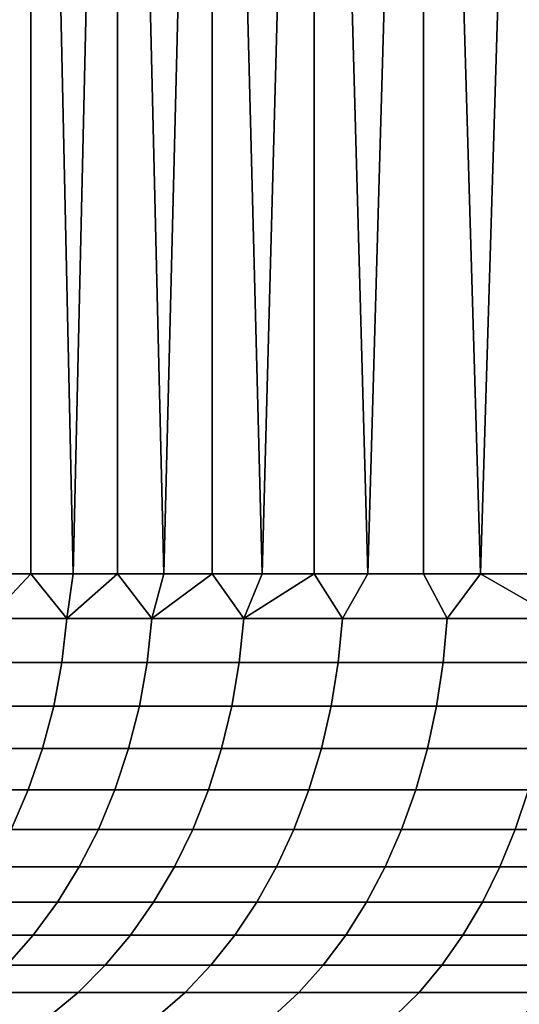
# Model space of a CAD drawing. Header units: metres. Extents: x -109 to 109, y -100 to 58.
# Tile 430 of 642: x 67.97 to 69.93, y 1.71 to 5.57. Entities that reach past the tile are written whole.
import ezdxf

# ---------------------------------------------------------------- set-up
doc = ezdxf.new("R2010")
doc.units = ezdxf.units.M
doc.layers.add('solid_21_062_100_XXX', color=7, linetype='CONTINUOUS')

msp = doc.modelspace()

# ---------------------------------------------------------------- linework, layer by layer
at = {"layer": 'solid_21_062_100_XXX'}
for points in [[(67.85923, 3.400415, 4.98875), (68.01696, 3.400415, 5.252477), (68.016968, 11, 5.252485), (67.709694, 11, 4.720281)], [(67.85923, 3.400415, -4.98875), (67.709702, 3.400415, -4.720291), (67.709694, 11, -4.720281), (68.016968, 11, -5.252485)], [(68.01696, 3.400415, -5.252477), (67.85923, 3.400415, -4.98875), (68.016968, 11, -5.252485)], [(68.01696, 3.400415, 5.252477), (68.182732, 3.400415, 5.511221), (68.016968, 11, 5.252485)], [(68.182732, 3.400415, -5.511221), (68.01696, 3.400415, -5.252477), (68.016968, 11, -5.252485), (68.356407, 11, -5.764756)], [(68.182732, 3.400415, 5.511221), (68.356392, 3.400415, 5.764739), (68.356407, 11, 5.764756), (68.016968, 11, 5.252485)], [(68.356392, 3.400415, -5.764739), (68.182732, 3.400415, -5.511221), (68.356407, 11, -5.764756)], [(68.356392, 3.400415, 5.764739), (68.537781, 3.400415, 6.012787), (68.356407, 11, 5.764756)], [(68.537781, 3.400415, -6.012787), (68.356392, 3.400415, -5.764739), (68.356407, 11, -5.764756), (68.72673, 11, -6.255141)], [(68.537781, 3.400415, 6.012787), (68.726723, 3.400415, 6.255132), (68.72673, 11, 6.255141), (68.356407, 11, 5.764756)], [(68.726723, 3.400415, -6.255132), (68.537781, 3.400415, -6.012787), (68.72673, 11, -6.255141)], [(68.726723, 3.400415, 6.255132), (68.923035, 3.400415, 6.491544), (68.72673, 11, 6.255141)], [(68.923035, 3.400415, -6.491544), (68.726723, 3.400415, -6.255132), (68.72673, 11, -6.255141), (69.126526, 11, -6.721784)], [(68.923035, 3.400415, 6.491544), (69.126541, 3.400415, 6.721798), (69.126526, 11, 6.721784), (68.72673, 11, 6.255141)], [(69.126541, 3.400415, -6.721798), (68.923035, 3.400415, -6.491544), (69.126526, 11, -6.721784)], [(69.337036, 3.400415, 6.945676), (69.554321, 3.400415, 7.162966), (69.554306, 11, 7.162951), (69.126526, 11, 6.721784)], [(69.126541, 3.400415, 6.721798), (69.337036, 3.400415, 6.945676), (69.126526, 11, 6.721784)], [(69.337036, 3.400415, -6.945676), (69.126541, 3.400415, -6.721798), (69.126526, 11, -6.721784), (69.554306, 11, -7.162951)], [(69.554321, 3.400415, -7.162966), (69.337036, 3.400415, -6.945676), (69.554306, 11, -7.162951)], [(69.778198, 3.400415, 7.373461), (70.008453, 3.400415, 7.576962), (70.008453, 11, 7.576959), (69.554306, 11, 7.162951)], [(69.554321, 3.400415, 7.162966), (69.778198, 3.400415, 7.373461), (69.554306, 11, 7.162951)], [(69.778198, 3.400415, -7.373461), (69.554321, 3.400415, -7.162966), (69.554306, 11, -7.162951), (70.008453, 11, -7.576959)], [(70.008453, 3.400415, -7.576962), (69.778198, 3.400415, -7.373461), (70.008453, 11, -7.576959)], [(67.852638, 3.226104, 4.992555), (68.157562, 3.226104, 5.486908), (68.01696, 3.400415, 5.252477), (67.85923, 3.400415, 4.98875)], [(67.852638, 3.226104, -4.992555), (67.85923, 3.400415, -4.98875), (68.01696, 3.400415, -5.252477)], [(67.852638, 3.226104, -4.992555), (68.01696, 3.400415, -5.252477), (68.157562, 3.226104, -5.486908)], [(68.157562, 3.226104, 5.486908), (68.182732, 3.400415, 5.511221), (68.01696, 3.400415, 5.252477)], [(68.157562, 3.226104, -5.486908), (68.01696, 3.400415, -5.252477), (68.182732, 3.400415, -5.511221)], [(68.157562, 3.226104, 5.486908), (68.490707, 3.226104, 5.962695), (68.356392, 3.400415, 5.764739), (68.182732, 3.400415, 5.511221)], [(68.157562, 3.226104, -5.486908), (68.182732, 3.400415, -5.511221), (68.356392, 3.400415, -5.764739)], [(68.157562, 3.226104, -5.486908), (68.356392, 3.400415, -5.764739), (68.490707, 3.226104, -5.962695)], [(68.490707, 3.226104, 5.962695), (68.537781, 3.400415, 6.012787), (68.356392, 3.400415, 5.764739)], [(68.490707, 3.226104, -5.962695), (68.356392, 3.400415, -5.764739), (68.537781, 3.400415, -6.012787)], [(68.490707, 3.226104, 5.962695), (68.85096, 3.226104, 6.418305), (68.726723, 3.400415, 6.255132), (68.537781, 3.400415, 6.012787)], [(68.490707, 3.226104, -5.962695), (68.537781, 3.400415, -6.012787), (68.726723, 3.400415, -6.255132)], [(68.490707, 3.226104, -5.962695), (68.726723, 3.400415, -6.255132), (68.85096, 3.226104, -6.418305)], [(68.85096, 3.226104, 6.418305), (68.923035, 3.400415, 6.491544), (68.726723, 3.400415, 6.255132)], [(68.85096, 3.226104, -6.418305), (68.726723, 3.400415, -6.255132), (68.923035, 3.400415, -6.491544)], [(68.85096, 3.226104, 6.418305), (69.237091, 3.226104, 6.852199), (69.126541, 3.400415, 6.721798), (68.923035, 3.400415, 6.491544)], [(68.85096, 3.226104, -6.418305), (68.923035, 3.400415, -6.491544), (69.126541, 3.400415, -6.721798)], [(68.85096, 3.226104, -6.418305), (69.126541, 3.400415, -6.721798), (69.237091, 3.226104, -6.852199)], [(69.237091, 3.226104, 6.852199), (69.337036, 3.400415, 6.945676), (69.126541, 3.400415, 6.721798)], [(69.237091, 3.226104, -6.852199), (69.126541, 3.400415, -6.721798), (69.337036, 3.400415, -6.945676)], [(69.237091, 3.226104, 6.852199), (69.647804, 3.226104, 7.262906), (69.554321, 3.400415, 7.162966), (69.337036, 3.400415, 6.945676)], [(69.647804, 3.226104, -7.262906), (69.237091, 3.226104, -6.852199), (69.337036, 3.400415, -6.945676), (69.554321, 3.400415, -7.162966)], [(69.647804, 3.226104, 7.262906), (69.778198, 3.400415, 7.373461), (69.554321, 3.400415, 7.162966)], [(69.647804, 3.226104, -7.262906), (69.554321, 3.400415, -7.162966), (69.778198, 3.400415, -7.373461)], [(70.081696, 3.226104, 7.649038), (69.778198, 3.400415, 7.373461), (69.647804, 3.226104, 7.262906)], [(70.081696, 3.226104, -7.649038), (69.647804, 3.226104, -7.262906), (69.778198, 3.400415, -7.373461), (70.008453, 3.400415, -7.576962)], [(70.081696, 3.226104, 7.649038), (70.008453, 3.400415, 7.576962), (69.778198, 3.400415, 7.373461)], [(68.157562, 3.226104, 5.486908), (67.852638, 3.226104, 4.992555), (67.832893, 3.052947, 5.003957), (68.138512, 3.052947, 5.499439)], [(67.852638, 3.226104, -4.992555), (68.157562, 3.226104, -5.486908), (68.138512, 3.052947, -5.499439), (67.832893, 3.052947, -5.003957)], [(68.490707, 3.226104, 5.962695), (68.157562, 3.226104, 5.486908), (68.138512, 3.052947, 5.499439), (68.47242, 3.052947, 5.976312)], [(68.157562, 3.226104, -5.486908), (68.490707, 3.226104, -5.962695), (68.47242, 3.052947, -5.976312), (68.138512, 3.052947, -5.499439)], [(68.85096, 3.226104, 6.418305), (68.490707, 3.226104, 5.962695), (68.47242, 3.052947, 5.976312), (68.833496, 3.052947, 6.432964)], [(68.490707, 3.226104, -5.962695), (68.85096, 3.226104, -6.418305), (68.833496, 3.052947, -6.432964), (68.47242, 3.052947, -5.976312)], [(69.237091, 3.226104, 6.852199), (68.85096, 3.226104, 6.418305), (68.833496, 3.052947, 6.432964), (69.220505, 3.052947, 6.867848)], [(68.85096, 3.226104, -6.418305), (69.237091, 3.226104, -6.852199), (69.220505, 3.052947, -6.867848), (68.833496, 3.052947, -6.432964)], [(69.647804, 3.226104, 7.262906), (69.237091, 3.226104, 6.852199), (69.220505, 3.052947, 6.867848), (69.632149, 3.052947, 7.279493)], [(69.237091, 3.226104, -6.852199), (69.647804, 3.226104, -7.262906), (69.632149, 3.052947, -7.279493), (69.220505, 3.052947, -6.867848)], [(70.081696, 3.226104, 7.649038), (69.647804, 3.226104, 7.262906), (69.632149, 3.052947, 7.279493), (70.067039, 3.052947, 7.666508)], [(69.647804, 3.226104, -7.262906), (70.081696, 3.226104, -7.649038), (70.067039, 3.052947, -7.666508), (69.632149, 3.052947, -7.279493)], [(68.138512, 3.052947, 5.499439), (67.832893, 3.052947, 5.003957), (67.800133, 2.88244, 5.02287), (68.106911, 2.88244, 5.520224)], [(67.832893, 3.052947, -5.003957), (68.138512, 3.052947, -5.499439), (68.106911, 2.88244, -5.520224), (67.800133, 2.88244, -5.02287)], [(68.47242, 3.052947, 5.976312), (68.138512, 3.052947, 5.499439), (68.106911, 2.88244, 5.520224), (68.442078, 2.88244, 5.998899)], [(68.138512, 3.052947, -5.499439), (68.47242, 3.052947, -5.976312), (68.442078, 2.88244, -5.998899), (68.106911, 2.88244, -5.520224)], [(68.833496, 3.052947, 6.432964), (68.47242, 3.052947, 5.976312), (68.442078, 2.88244, 5.998899), (68.80452, 2.88244, 6.457276)], [(68.47242, 3.052947, -5.976312), (68.833496, 3.052947, -6.432964), (68.80452, 2.88244, -6.457276), (68.442078, 2.88244, -5.998899)], [(69.220505, 3.052947, 6.867848), (68.833496, 3.052947, 6.432964), (68.80452, 2.88244, 6.457276), (69.192993, 2.88244, 6.893804)], [(68.833496, 3.052947, -6.432964), (69.220505, 3.052947, -6.867848), (69.192993, 2.88244, -6.893804), (68.80452, 2.88244, -6.457276)], [(69.632149, 3.052947, 7.279493), (69.220505, 3.052947, 6.867848), (69.192993, 2.88244, 6.893804), (69.606194, 2.88244, 7.307005)], [(69.220505, 3.052947, -6.867848), (69.632149, 3.052947, -7.279493), (69.606194, 2.88244, -7.307005), (69.192993, 2.88244, -6.893804)], [(70.067039, 3.052947, 7.666508), (69.632149, 3.052947, 7.279493), (69.606194, 2.88244, 7.307005), (70.042725, 2.88244, 7.695482)], [(69.632149, 3.052947, -7.279493), (70.067039, 3.052947, -7.666508), (70.042725, 2.88244, -7.695482), (69.606194, 2.88244, -7.307005)], [(68.106911, 2.88244, 5.520224), (67.800133, 2.88244, 5.02287), (67.754623, 2.715883, 5.049147), (68.062996, 2.715883, 5.549103)], [(67.800133, 2.88244, -5.02287), (68.106911, 2.88244, -5.520224), (68.062996, 2.715883, -5.549103), (67.754623, 2.715883, -5.049147)], [(68.442078, 2.88244, 5.998899), (68.106911, 2.88244, 5.520224), (68.062996, 2.715883, 5.549103), (68.399925, 2.715883, 6.030283)], [(68.106911, 2.88244, -5.520224), (68.442078, 2.88244, -5.998899), (68.399925, 2.715883, -6.030283), (68.062996, 2.715883, -5.549103)], [(68.80452, 2.88244, 6.457276), (68.442078, 2.88244, 5.998899), (68.399925, 2.715883, 6.030283), (68.764259, 2.715883, 6.491058)], [(68.442078, 2.88244, -5.998899), (68.80452, 2.88244, -6.457276), (68.764259, 2.715883, -6.491058), (68.399925, 2.715883, -6.030283)], [(69.192993, 2.88244, 6.893804), (68.80452, 2.88244, 6.457276), (68.764259, 2.715883, 6.491058), (69.15477, 2.715883, 6.92987)], [(68.80452, 2.88244, -6.457276), (69.192993, 2.88244, -6.893804), (69.15477, 2.715883, -6.92987), (68.764259, 2.715883, -6.491058)], [(69.606194, 2.88244, 7.307005), (69.192993, 2.88244, 6.893804), (69.15477, 2.715883, 6.92987), (69.570129, 2.715883, 7.345233)], [(69.192993, 2.88244, -6.893804), (69.606194, 2.88244, -7.307005), (69.570129, 2.715883, -7.345233), (69.15477, 2.715883, -6.92987)], [(70.042725, 2.88244, 7.695482), (69.606194, 2.88244, 7.307005), (69.570129, 2.715883, 7.345233), (70.008942, 2.715883, 7.735742)], [(69.606194, 2.88244, -7.307005), (70.042725, 2.88244, -7.695482), (70.008942, 2.715883, -7.735742), (69.570129, 2.715883, -7.345233)], [(68.062996, 2.715883, 5.549103), (67.754623, 2.715883, 5.049147), (67.696693, 2.554546, 5.08259), (68.007118, 2.554546, 5.585857)], [(67.754623, 2.715883, -5.049147), (68.062996, 2.715883, -5.549103), (68.007118, 2.554546, -5.585857), (67.696693, 2.554546, -5.08259)], [(68.399925, 2.715883, 6.030283), (68.062996, 2.715883, 5.549103), (68.007118, 2.554546, 5.585857), (68.346275, 2.554546, 6.070224)], [(68.062996, 2.715883, -5.549103), (68.399925, 2.715883, -6.030283), (68.346275, 2.554546, -6.070224), (68.007118, 2.554546, -5.585857)], [(68.764259, 2.715883, 6.491058), (68.399925, 2.715883, 6.030283), (68.346275, 2.554546, 6.070224), (68.71302, 2.554546, 6.534051)], [(68.399925, 2.715883, -6.030283), (68.764259, 2.715883, -6.491058), (68.71302, 2.554546, -6.534051), (68.346275, 2.554546, -6.070224)], [(69.15477, 2.715883, 6.92987), (68.764259, 2.715883, 6.491058), (68.71302, 2.554546, 6.534051), (69.106117, 2.554546, 6.97577)], [(68.764259, 2.715883, -6.491058), (69.15477, 2.715883, -6.92987), (69.106117, 2.554546, -6.97577), (68.71302, 2.554546, -6.534051)], [(69.570129, 2.715883, 7.345233), (69.15477, 2.715883, 6.92987), (69.106117, 2.554546, 6.97577), (69.524231, 2.554546, 7.393884)], [(69.15477, 2.715883, -6.92987), (69.570129, 2.715883, -7.345233), (69.524231, 2.554546, -7.393884), (69.106117, 2.554546, -6.97577)], [(70.008942, 2.715883, 7.735742), (69.570129, 2.715883, 7.345233), (69.524231, 2.554546, 7.393884), (69.96595, 2.554546, 7.786979)], [(69.570129, 2.715883, -7.345233), (70.008942, 2.715883, -7.735742), (69.96595, 2.554546, -7.786979), (69.524231, 2.554546, -7.393884)], [(68.007118, 2.554546, 5.585857), (67.696693, 2.554546, 5.08259), (67.626801, 2.399659, 5.122943), (67.93969, 2.399659, 5.630206)], [(67.696693, 2.554546, -5.08259), (68.007118, 2.554546, -5.585857), (67.93969, 2.399659, -5.630206), (67.626801, 2.399659, -5.122943)], [(68.346275, 2.554546, 6.070224), (68.007118, 2.554546, 5.585857), (67.93969, 2.399659, 5.630206), (68.28154, 2.399659, 6.118419)], [(68.007118, 2.554546, -5.585857), (68.346275, 2.554546, -6.070224), (68.28154, 2.399659, -6.118419), (67.93969, 2.399659, -5.630206)], [(68.71302, 2.554546, 6.534051), (68.346275, 2.554546, 6.070224), (68.28154, 2.399659, 6.118419), (68.651199, 2.399659, 6.585928)], [(68.346275, 2.554546, -6.070224), (68.71302, 2.554546, -6.534051), (68.651199, 2.399659, -6.585928), (68.28154, 2.399659, -6.118419)], [(69.106117, 2.554546, 6.97577), (68.71302, 2.554546, 6.534051), (68.651199, 2.399659, 6.585928), (69.047409, 2.399659, 7.031153)], [(68.71302, 2.554546, -6.534051), (69.106117, 2.554546, -6.97577), (69.047409, 2.399659, -7.031153), (68.651199, 2.399659, -6.585928)], [(69.524231, 2.554546, 7.393884), (69.106117, 2.554546, 6.97577), (69.047409, 2.399659, 7.031153), (69.468849, 2.399659, 7.452587)], [(69.106117, 2.554546, -6.97577), (69.524231, 2.554546, -7.393884), (69.468849, 2.399659, -7.452587), (69.047409, 2.399659, -7.031153)], [(69.96595, 2.554546, 7.786979), (69.524231, 2.554546, 7.393884), (69.468849, 2.399659, 7.452587), (69.91407, 2.399659, 7.848804)], [(69.524231, 2.554546, -7.393884), (69.96595, 2.554546, -7.786979), (69.91407, 2.399659, -7.848804), (69.468849, 2.399659, -7.452587)], [(70.429779, 2.554546, 8.153727), (69.96595, 2.554546, 7.786979), (69.91407, 2.399659, 7.848804), (70.381584, 2.399659, 8.218463)], [(69.96595, 2.554546, -7.786979), (70.429779, 2.554546, -8.153727), (70.381584, 2.399659, -8.218463), (69.91407, 2.399659, -7.848804)], [(68.28154, 2.399659, 6.118419), (67.93969, 2.399659, 5.630206), (67.861229, 2.252404, 5.681811), (68.206207, 2.252404, 6.174499)], [(67.93969, 2.399659, -5.630206), (68.28154, 2.399659, -6.118419), (68.206207, 2.252404, -6.174499), (67.861229, 2.252404, -5.681811)], [(68.651199, 2.399659, 6.585928), (68.28154, 2.399659, 6.118419), (68.206207, 2.252404, 6.174499), (68.579254, 2.252404, 6.646293)], [(68.28154, 2.399659, -6.118419), (68.651199, 2.399659, -6.585928), (68.579254, 2.252404, -6.646293), (68.206207, 2.252404, -6.174499)], [(69.047409, 2.399659, 7.031153), (68.651199, 2.399659, 6.585928), (68.579254, 2.252404, 6.646293), (68.979103, 2.252404, 7.095599)], [(68.651199, 2.399659, -6.585928), (69.047409, 2.399659, -7.031153), (68.979103, 2.252404, -7.095599), (68.579254, 2.252404, -6.646293)], [(69.468849, 2.399659, 7.452587), (69.047409, 2.399659, 7.031153), (68.979103, 2.252404, 7.095599), (69.404404, 2.252404, 7.520895)], [(69.047409, 2.399659, -7.031153), (69.468849, 2.399659, -7.452587), (69.404404, 2.252404, -7.520895), (68.979103, 2.252404, -7.095599)], [(69.91407, 2.399659, 7.848804), (69.468849, 2.399659, 7.452587), (69.404404, 2.252404, 7.520895), (69.853706, 2.252404, 7.920744)], [(69.468849, 2.399659, -7.452587), (69.91407, 2.399659, -7.848804), (69.853706, 2.252404, -7.920744), (69.404404, 2.252404, -7.520895)], [(70.381584, 2.399659, 8.218463), (69.91407, 2.399659, 7.848804), (69.853706, 2.252404, 7.920744), (70.3255, 2.252404, 8.293791)], [(69.91407, 2.399659, -7.848804), (70.381584, 2.399659, -8.218463), (70.3255, 2.252404, -8.293791), (69.853706, 2.252404, -7.920744)], [(68.206207, 2.252404, 6.174499), (67.861229, 2.252404, 5.681811), (67.772331, 2.113904, 5.740279), (68.120865, 2.113904, 6.238036)], [(67.861229, 2.252404, -5.681811), (68.206207, 2.252404, -6.174499), (68.120865, 2.113904, -6.238036), (67.772331, 2.113904, -5.740279)], [(68.579254, 2.252404, 6.646293), (68.206207, 2.252404, 6.174499), (68.120865, 2.113904, 6.238036), (68.497749, 2.113904, 6.714686)], [(68.206207, 2.252404, -6.174499), (68.579254, 2.252404, -6.646293), (68.497749, 2.113904, -6.714686), (68.120865, 2.113904, -6.238036)], [(68.979103, 2.252404, 7.095599), (68.579254, 2.252404, 6.646293), (68.497749, 2.113904, 6.714686), (68.901711, 2.113904, 7.168615)], [(68.579254, 2.252404, -6.646293), (68.979103, 2.252404, -7.095599), (68.901711, 2.113904, -7.168615), (68.497749, 2.113904, -6.714686)], [(69.404404, 2.252404, 7.520895), (68.979103, 2.252404, 7.095599), (68.901711, 2.113904, 7.168615), (69.331383, 2.113904, 7.598288)], [(68.979103, 2.252404, -7.095599), (69.404404, 2.252404, -7.520895), (69.331383, 2.113904, -7.598288), (68.901711, 2.113904, -7.168615)], [(69.853706, 2.252404, 7.920744), (69.404404, 2.252404, 7.520895), (69.331383, 2.113904, 7.598288), (69.785316, 2.113904, 8.002251)], [(69.404404, 2.252404, -7.520895), (69.853706, 2.252404, -7.920744), (69.785316, 2.113904, -8.002251), (69.331383, 2.113904, -7.598288)], [(70.3255, 2.252404, 8.293791), (69.853706, 2.252404, 7.920744), (69.785316, 2.113904, 8.002251), (70.261963, 2.113904, 8.379137)], [(69.853706, 2.252404, -7.920744), (70.3255, 2.252404, -8.293791), (70.261963, 2.113904, -8.379137), (69.785316, 2.113904, -8.002251)], [(68.120865, 2.113904, 6.238036), (67.772331, 2.113904, 5.740279), (67.673676, 1.985215, 5.805163), (68.026154, 1.985215, 6.308547)], [(67.772331, 2.113904, -5.740279), (68.120865, 2.113904, -6.238036), (68.026154, 1.985215, -6.308547), (67.673676, 1.985215, -5.805163)], [(68.497749, 2.113904, 6.714686), (68.120865, 2.113904, 6.238036), (68.026154, 1.985215, 6.308547), (68.407295, 1.985215, 6.790585)], [(68.120865, 2.113904, -6.238036), (68.497749, 2.113904, -6.714686), (68.407295, 1.985215, -6.790585), (68.026154, 1.985215, -6.308547)], [(68.901711, 2.113904, 7.168615), (68.497749, 2.113904, 6.714686), (68.407295, 1.985215, 6.790585), (68.815826, 1.985215, 7.249645)], [(68.497749, 2.113904, -6.714686), (68.901711, 2.113904, -7.168615), (68.815826, 1.985215, -7.249645), (68.407295, 1.985215, -6.790585)], [(69.331383, 2.113904, 7.598288), (68.901711, 2.113904, 7.168615), (68.815826, 1.985215, 7.249645), (69.250359, 1.985215, 7.684175)], [(68.901711, 2.113904, -7.168615), (69.331383, 2.113904, -7.598288), (69.250359, 1.985215, -7.684175), (68.815826, 1.985215, -7.249645)], [(69.785316, 2.113904, 8.002251), (69.331383, 2.113904, 7.598288), (69.250359, 1.985215, 7.684175), (69.709419, 1.985215, 8.092704)], [(69.331383, 2.113904, -7.598288), (69.785316, 2.113904, -8.002251), (69.709419, 1.985215, -8.092704), (69.250359, 1.985215, -7.684175)], [(70.261963, 2.113904, 8.379137), (69.785316, 2.113904, 8.002251), (69.709419, 1.985215, 8.092704), (70.191452, 1.985215, 8.473849)], [(69.785316, 2.113904, -8.002251), (70.261963, 2.113904, -8.379137), (70.191452, 1.985215, -8.473849), (69.709419, 1.985215, -8.092704)], [(68.026154, 1.985215, 6.308547), (67.673676, 1.985215, 5.805163), (67.566025, 1.867317, 5.87597), (67.922791, 1.867317, 6.385494)], [(67.673676, 1.985215, -5.805163), (68.026154, 1.985215, -6.308547), (67.922791, 1.867317, -6.385494), (67.566025, 1.867317, -5.87597)], [(68.407295, 1.985215, 6.790585), (68.026154, 1.985215, 6.308547), (67.922791, 1.867317, 6.385494), (68.308586, 1.867317, 6.873411)], [(68.026154, 1.985215, -6.308547), (68.407295, 1.985215, -6.790585), (68.308586, 1.867317, -6.873411), (67.922791, 1.867317, -6.385494)], [(68.815826, 1.985215, 7.249645), (68.407295, 1.985215, 6.790585), (68.308586, 1.867317, 6.873411), (68.722099, 1.867317, 7.33807)], [(68.407295, 1.985215, -6.790585), (68.815826, 1.985215, -7.249645), (68.722099, 1.867317, -7.33807), (68.308586, 1.867317, -6.873411)], [(69.250359, 1.985215, 7.684175), (68.815826, 1.985215, 7.249645), (68.722099, 1.867317, 7.33807), (69.161926, 1.867317, 7.7779)], [(68.815826, 1.985215, -7.249645), (69.250359, 1.985215, -7.684175), (69.161926, 1.867317, -7.7779), (68.722099, 1.867317, -7.33807)], [(69.709419, 1.985215, 8.092704), (69.250359, 1.985215, 7.684175), (69.161926, 1.867317, 7.7779), (69.626587, 1.867317, 8.191412)], [(69.250359, 1.985215, -7.684175), (69.709419, 1.985215, -8.092704), (69.626587, 1.867317, -8.191412), (69.161926, 1.867317, -7.7779)], [(70.191452, 1.985215, 8.473849), (69.709419, 1.985215, 8.092704), (69.626587, 1.867317, 8.191412), (70.11451, 1.867317, 8.577207)], [(69.709419, 1.985215, -8.092704), (70.191452, 1.985215, -8.473849), (70.11451, 1.867317, -8.577207), (69.626587, 1.867317, -8.191412)], [(68.308586, 1.867317, 6.873411), (67.922791, 1.867317, 6.385494), (67.811577, 1.761111, 6.468289), (68.202377, 1.761111, 6.962532)], [(67.922791, 1.867317, -6.385494), (68.308586, 1.867317, -6.873411), (68.202377, 1.761111, -6.962532), (67.811577, 1.761111, -6.468289)], [(68.722099, 1.867317, 7.33807), (68.308586, 1.867317, 6.873411), (68.202377, 1.761111, 6.962532), (68.621254, 1.761111, 7.433217)], [(68.308586, 1.867317, -6.873411), (68.722099, 1.867317, -7.33807), (68.621254, 1.761111, -7.433217), (68.202377, 1.761111, -6.962532)], [(69.161926, 1.867317, 7.7779), (68.722099, 1.867317, 7.33807), (68.621254, 1.761111, 7.433217), (69.06678, 1.761111, 7.878749)], [(68.722099, 1.867317, -7.33807), (69.161926, 1.867317, -7.7779), (69.06678, 1.761111, -7.878749), (68.621254, 1.761111, -7.433217)], [(69.626587, 1.867317, 8.191412), (69.161926, 1.867317, 7.7779), (69.06678, 1.761111, 7.878749), (69.537468, 1.761111, 8.297623)], [(69.161926, 1.867317, -7.7779), (69.626587, 1.867317, -8.191412), (69.537468, 1.761111, -8.297623), (69.06678, 1.761111, -7.878749)], [(70.11451, 1.867317, 8.577207), (69.626587, 1.867317, 8.191412), (69.537468, 1.761111, 8.297623), (70.031708, 1.761111, 8.688419)], [(69.626587, 1.867317, -8.191412), (70.11451, 1.867317, -8.577207), (70.031708, 1.761111, -8.688419), (69.537468, 1.761111, -8.297623)], [(68.202377, 1.761111, 6.962532), (67.811577, 1.761111, 6.468289), (67.693359, 1.667405, 6.556302), (68.08947, 1.667405, 7.05727)], [(67.811577, 1.761111, -6.468289), (68.202377, 1.761111, -6.962532), (68.08947, 1.667405, -7.05727), (67.693359, 1.667405, -6.556302)], [(68.621254, 1.761111, 7.433217), (68.202377, 1.761111, 6.962532), (68.08947, 1.667405, 7.05727), (68.514046, 1.667405, 7.534359)], [(68.202377, 1.761111, -6.962532), (68.621254, 1.761111, -7.433217), (68.514046, 1.667405, -7.534359), (68.08947, 1.667405, -7.05727)], [(69.06678, 1.761111, 7.878749), (68.621254, 1.761111, 7.433217), (68.514046, 1.667405, 7.534359), (68.965645, 1.667405, 7.985954)], [(68.621254, 1.761111, -7.433217), (69.06678, 1.761111, -7.878749), (68.965645, 1.667405, -7.985954), (68.514046, 1.667405, -7.534359)], [(69.537468, 1.761111, 8.297623), (69.06678, 1.761111, 7.878749), (68.965645, 1.667405, 7.985954), (69.442734, 1.667405, 8.410527)], [(69.06678, 1.761111, -7.878749), (69.537468, 1.761111, -8.297623), (69.442734, 1.667405, -8.410527), (68.965645, 1.667405, -7.985954)], [(70.031708, 1.761111, 8.688419), (69.537468, 1.761111, 8.297623), (69.442734, 1.667405, 8.410527), (69.943695, 1.667405, 8.806642)], [(69.537468, 1.761111, -8.297623), (70.031708, 1.761111, -8.688419), (69.943695, 1.667405, -8.806642), (69.442734, 1.667405, -8.410527)]]:
    msp.add_3dface(points, dxfattribs=at)

doc.saveas('drawing.dxf')
